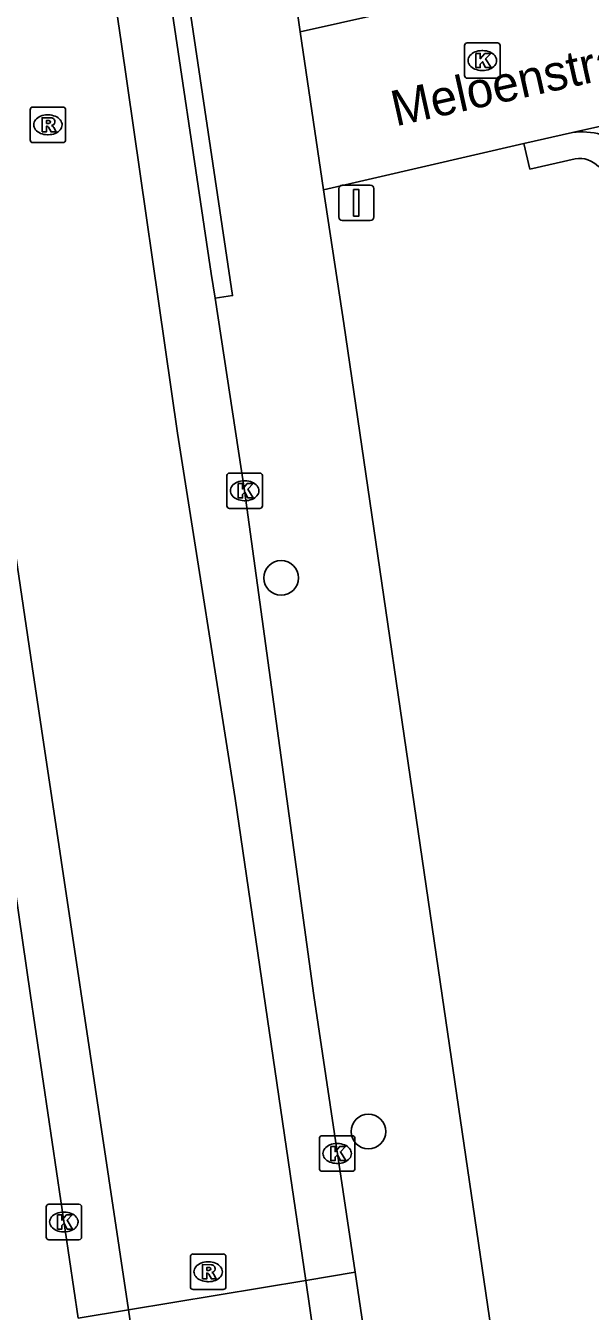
# Model space of a CAD drawing. Extents: x 162026 to 163499, y 387297 to 388169.
# Drawn here: x 162942.2 to 162958.12, y 387491.1 to 387527.33 of the extents above; entities that cross this region are included whole.
import ezdxf

# ---------------------------------------------------------------- set-up
doc = ezdxf.new("R2010")
doc.units = 0
for name, color, linetype in [('IMGEO_Boom', 7, 'Continuous'), ('IMGEO_Kolk', 7, 'Continuous'), ('IMGEO_Openbare_ruimte_label', 7, 'Continuous'), ('IMGEO_Rijbaan_lokaal_open', 7, 'Continuous'), ('IMGEO_Rioolput', 7, 'Continuous'), ('IMGEO_Verkeersbordpaal', 7, 'Continuous'), ('IMGEO_Voetpad_open', 7, 'Continuous')]:
    doc.layers.add(name, color=color, linetype=linetype)

msp = doc.modelspace()

# ---------------------------------------------------------------- linework, layer by layer
at = {"layer": 'IMGEO_Boom'}
for centre in [(162949.398, 387511.768), (162951.859, 387496.164)]:
    msp.add_circle(centre, 0.489, dxfattribs=at)
at = {"layer": 'IMGEO_Kolk'}
for p, q in [((162954.571, 387525.925), (162954.571, 387526.777)), ((162954.646, 387526.851), (162955.498, 387526.851)), ((162955.572, 387526.777), (162955.572, 387525.925)), ((162955.059, 387526.631), (162955.084, 387526.631)), ((162955.082, 387526.071), (162955.057, 387526.071)), ((162955.498, 387525.851), (162954.646, 387525.851)), ((162947.944, 387514.725), (162948.796, 387514.725)), ((162947.869, 387513.799), (162947.869, 387514.651)), ((162948.357, 387514.505), (162948.382, 387514.505)), ((162948.87, 387514.651), (162948.87, 387513.799)), ((162948.796, 387513.725), (162947.944, 387513.725)), ((162948.38, 387513.945), (162948.355, 387513.945)), ((162950.478, 387495.12), (162950.478, 387495.972)), ((162950.553, 387496.046), (162951.405, 387496.046)), ((162951.479, 387495.972), (162951.479, 387495.12)), ((162950.966, 387495.826), (162950.991, 387495.826)), ((162950.989, 387495.266), (162950.964, 387495.266)), ((162951.405, 387495.046), (162950.553, 387495.046)), ((162942.773, 387493.19), (162942.773, 387494.042)), ((162942.848, 387494.116), (162943.7, 387494.116)), ((162943.774, 387494.042), (162943.774, 387493.19)), ((162943.261, 387493.896), (162943.286, 387493.896)), ((162943.284, 387493.336), (162943.259, 387493.336)), ((162943.7, 387493.116), (162942.848, 387493.116))]:
    msp.add_line(p, q, dxfattribs=at)
for points in [[(162954.571, 387525.925), (162954.571, 387526.777)], [(162954.646, 387526.851), (162955.498, 387526.851)], [(162955.572, 387526.777), (162955.572, 387525.925)], [(162954.892, 387526.551), (162955.015, 387526.551), (162955.015, 387526.4), (162955.145, 387526.551), (162955.309, 387526.551), (162955.163, 387526.4), (162955.316, 387526.151), (162955.164, 387526.151), (162955.079, 387526.315), (162955.015, 387526.248), (162955.015, 387526.151), (162954.892, 387526.151), (162954.892, 387526.551)], [(162955.498, 387525.851), (162954.646, 387525.851)], [(162947.944, 387514.725), (162948.796, 387514.725)], [(162947.869, 387513.799), (162947.869, 387514.651)], [(162948.19, 387514.425), (162948.313, 387514.425), (162948.313, 387514.274), (162948.443, 387514.425), (162948.607, 387514.425), (162948.461, 387514.274), (162948.614, 387514.025), (162948.462, 387514.025), (162948.377, 387514.189), (162948.313, 387514.122), (162948.313, 387514.025), (162948.19, 387514.025), (162948.19, 387514.425)], [(162948.87, 387514.651), (162948.87, 387513.799)], [(162948.796, 387513.725), (162947.944, 387513.725)], [(162950.478, 387495.12), (162950.478, 387495.972)], [(162950.553, 387496.046), (162951.405, 387496.046)], [(162951.479, 387495.972), (162951.479, 387495.12)], [(162950.799, 387495.746), (162950.922, 387495.746), (162950.922, 387495.595), (162951.052, 387495.746), (162951.216, 387495.746), (162951.07, 387495.595), (162951.223, 387495.346), (162951.071, 387495.346), (162950.986, 387495.51), (162950.922, 387495.443), (162950.922, 387495.346), (162950.799, 387495.346), (162950.799, 387495.746)], [(162951.405, 387495.046), (162950.553, 387495.046)], [(162942.773, 387493.19), (162942.773, 387494.042)], [(162942.848, 387494.116), (162943.7, 387494.116)], [(162943.774, 387494.042), (162943.774, 387493.19)], [(162943.094, 387493.816), (162943.217, 387493.816), (162943.217, 387493.665), (162943.347, 387493.816), (162943.511, 387493.816), (162943.365, 387493.665), (162943.518, 387493.416), (162943.366, 387493.416), (162943.281, 387493.58), (162943.217, 387493.513), (162943.217, 387493.416), (162943.094, 387493.416), (162943.094, 387493.816)], [(162943.7, 387493.116), (162942.848, 387493.116)]]:
    msp.add_lwpolyline(points, dxfattribs=at)
for centre, start, end in [((162954.648, 387526.775), 91.552, 178.448), ((162954.648, 387526.775), 91.552, 178.448), ((162955.496, 387526.775), 1.552, 88.448), ((162955.496, 387526.775), 1.552, 88.448), ((162954.648, 387525.927), 181.552, 268.448), ((162954.648, 387525.927), 181.552, 268.448), ((162955.496, 387525.927), 271.552, 358.448), ((162955.496, 387525.927), 271.552, 358.448), ((162947.946, 387514.649), 91.552, 178.448), ((162947.946, 387514.649), 91.552, 178.448), ((162948.794, 387514.649), 1.552, 88.448), ((162948.794, 387514.649), 1.552, 88.448), ((162947.946, 387513.801), 181.552, 268.448), ((162947.946, 387513.801), 181.552, 268.448), ((162948.794, 387513.801), 271.552, 358.448), ((162948.794, 387513.801), 271.552, 358.448), ((162950.555, 387495.97), 91.552, 178.448), ((162950.555, 387495.97), 91.552, 178.448), ((162951.403, 387495.97), 1.552, 88.448), ((162951.403, 387495.97), 1.552, 88.448), ((162950.555, 387495.122), 181.552, 268.448), ((162950.555, 387495.122), 181.552, 268.448), ((162951.403, 387495.122), 271.552, 358.448), ((162951.403, 387495.122), 271.552, 358.448), ((162942.85, 387494.04), 91.552, 178.448), ((162942.85, 387494.04), 91.552, 178.448), ((162943.698, 387494.04), 1.552, 88.448), ((162943.698, 387494.04), 1.552, 88.448), ((162942.85, 387493.192), 181.552, 268.448), ((162942.85, 387493.192), 181.552, 268.448), ((162943.698, 387493.192), 271.552, 358.448), ((162943.698, 387493.192), 271.552, 358.448)]:
    msp.add_arc(centre, 0.0765, start, end, dxfattribs=at)
for centre, major_axis, ratio, start_param, end_param in [((162955.058, 387526.351), (-0.387, 0.002), 0.722429, 4.712389, 7.853982), ((162955.083, 387526.351), (-0.39, 0.002), 0.717154, 1.570796, 4.712389), ((162948.356, 387514.225), (-0.387, 0.002), 0.722429, 4.712389, 7.853982), ((162948.381, 387514.225), (-0.39, 0.002), 0.717154, 1.570796, 4.712389), ((162950.965, 387495.546), (-0.387, 0.002), 0.722429, 4.712389, 7.853982), ((162950.99, 387495.546), (-0.39, 0.002), 0.717154, 1.570796, 4.712389), ((162943.26, 387493.616), (-0.387, 0.002), 0.722429, 4.712389, 7.853982), ((162943.285, 387493.616), (-0.39, 0.002), 0.717154, 1.570796, 4.712389)]:
    msp.add_ellipse(centre, major_axis=major_axis, ratio=ratio, start_param=start_param, end_param=end_param, dxfattribs=at)
at = {"layer": 'IMGEO_Rijbaan_lokaal_open'}
for points in [[(162934.855, 387570.646), (162935.634, 387568.806), (162936.261, 387567.106), (162937.406, 387564.335), (162938.735, 387560.382), (162939.835, 387556.939), (162940.426, 387554.722), (162940.906, 387552.764), (162941.275, 387550.879), (162941.755, 387548.145), (162942.788, 387541.147), (162944.891, 387526.876), (162946.478, 387515.846), (162948.102, 387505.552), (162949.65, 387494.977), (162950.091, 387491.968)], [(162945.092, 387491.14), (162942.38, 387509.268), (162940.495, 387522.001), (162938.524, 387535.273), (162937.385, 387542.656), (162936.608, 387547.731), (162935.886, 387551.707), (162934.609, 387556.952), (162933.276, 387560.955), (162931.974, 387564.882), (162930.378, 387568.431)], [(162949.932, 387527.156), (162990.621, 387536.248)], [(162988.171, 387531.146), (162957.611, 387524.324)], [(162947.536, 387519.651), (162947.428, 387520.351), (162946.068, 387529.504)], [(162950.597, 387522.711), (162949.932, 387527.156)], [(162956.243, 387524.009), (162957.611, 387524.324)], [(162956.243, 387524.009), (162950.597, 387522.711)], [(162943.675, 387490.906), (162942.329, 387500), (162941.44, 387506.103), (162939.718, 387518.453), (162939.345, 387520.99)], [(162947.536, 387519.651), (162948.369, 387514.229), (162950.322, 387500), (162951.483, 387492.198)], [(162945.092, 387491.14), (162950.091, 387491.968)], [(162950.091, 387491.968), (162951.483, 387492.198)], [(162950.091, 387491.968), (162950.766, 387487.357)], [(162951.483, 387492.198), (162952.172, 387487.57)], [(162943.675, 387490.906), (162945.092, 387491.14)], [(162945.771, 387486.6), (162945.092, 387491.14)]]:
    msp.add_lwpolyline(points, dxfattribs=at)
at = {"layer": 'IMGEO_Rioolput'}
for p, q in [((162942.322, 387524.113), (162942.322, 387524.965)), ((162942.397, 387525.039), (162943.249, 387525.039)), ((162943.323, 387524.965), (162943.323, 387524.113)), ((162942.81, 387524.819), (162942.835, 387524.819)), ((162942.833, 387524.259), (162942.808, 387524.259)), ((162943.249, 387524.039), (162942.397, 387524.039)), ((162946.841, 387491.787), (162946.841, 387492.639)), ((162946.916, 387492.713), (162947.768, 387492.713)), ((162947.842, 387492.639), (162947.842, 387491.787)), ((162947.329, 387492.493), (162947.354, 387492.493)), ((162947.352, 387491.933), (162947.327, 387491.933)), ((162947.768, 387491.713), (162946.916, 387491.713))]:
    msp.add_line(p, q, dxfattribs=at)
for points in [[(162942.322, 387524.113), (162942.322, 387524.965)], [(162942.397, 387525.039), (162943.249, 387525.039)], [(162943.323, 387524.965), (162943.323, 387524.113)], [(162942.911, 387524.737), (162942.659, 387524.739), (162942.659, 387524.339)], [(162942.659, 387524.339), (162942.783, 387524.339), (162942.783, 387524.501), (162942.794, 387524.501)], [(162942.837, 387524.658), (162942.783, 387524.658), (162942.783, 387524.577)], [(162942.783, 387524.577), (162942.835, 387524.577)], [(162942.841, 387524.472), (162942.912, 387524.339), (162943.052, 387524.339), (162942.987, 387524.465)], [(162943.249, 387524.039), (162942.397, 387524.039)], [(162946.841, 387491.787), (162946.841, 387492.639)], [(162946.916, 387492.713), (162947.768, 387492.713)], [(162947.842, 387492.639), (162947.842, 387491.787)], [(162947.43, 387492.411), (162947.178, 387492.413), (162947.178, 387492.013)], [(162947.356, 387492.332), (162947.302, 387492.332), (162947.302, 387492.251)], [(162947.302, 387492.251), (162947.354, 387492.251)], [(162947.178, 387492.013), (162947.302, 387492.013), (162947.302, 387492.175), (162947.313, 387492.175)], [(162947.36, 387492.146), (162947.431, 387492.013), (162947.571, 387492.013), (162947.506, 387492.139)], [(162947.768, 387491.713), (162946.916, 387491.713)]]:
    msp.add_lwpolyline(points, dxfattribs=at)
for centre, radius, start, end in [((162942.399, 387524.963), 0.0765, 91.552, 178.448), ((162942.399, 387524.963), 0.0765, 91.552, 178.448), ((162943.247, 387524.963), 0.0765, 1.552, 88.448), ((162943.247, 387524.963), 0.0765, 1.552, 88.448), ((162942.793, 387524.448), 0.0533, 26.0293, 88.6989), ((162942.819, 387524.766), 0.19, 274.7715, 282.9687), ((162942.843, 387524.562), 0.0964, 77.0061, 93.1865), ((162942.857, 387524.619), 0.0378, 276.6634, 79.6772), ((162942.91, 387524.627), 0.109, 350.3612, 89.416), ((162942.908, 387524.627), 0.112, 277.5842, 350.9817), ((162942.892, 387524.412), 0.108, 29.5134, 73.7905), ((162942.399, 387524.115), 0.0765, 181.552, 268.448), ((162942.399, 387524.115), 0.0765, 181.552, 268.448), ((162943.247, 387524.115), 0.0765, 271.552, 358.448), ((162943.247, 387524.115), 0.0765, 271.552, 358.448), ((162946.918, 387492.637), 0.0765, 91.552, 178.448), ((162946.918, 387492.637), 0.0765, 91.552, 178.448), ((162947.766, 387492.637), 0.0765, 1.552, 88.448), ((162947.766, 387492.637), 0.0765, 1.552, 88.448), ((162947.338, 387492.44), 0.19, 274.7715, 282.9687), ((162947.362, 387492.236), 0.0964, 77.0061, 93.1865), ((162947.376, 387492.293), 0.0378, 276.6634, 79.6772), ((162947.429, 387492.301), 0.109, 350.3612, 89.416), ((162947.427, 387492.301), 0.112, 277.5842, 350.9817), ((162947.312, 387492.122), 0.0533, 26.0293, 88.6989), ((162947.411, 387492.086), 0.108, 29.5134, 73.7905), ((162946.918, 387491.789), 0.0765, 181.552, 268.448), ((162946.918, 387491.789), 0.0765, 181.552, 268.448), ((162947.766, 387491.789), 0.0765, 271.552, 358.448), ((162947.766, 387491.789), 0.0765, 271.552, 358.448)]:
    msp.add_arc(centre, radius, start, end, dxfattribs=at)
for centre, major_axis, ratio, start_param, end_param in [((162942.809, 387524.539), (-0.387, 0.002), 0.722429, 4.712389, 7.853982), ((162942.834, 387524.539), (-0.39, 0.002), 0.717154, 1.570796, 4.712389), ((162947.328, 387492.213), (-0.387, 0.002), 0.722429, 4.712389, 7.853982), ((162947.353, 387492.213), (-0.39, 0.002), 0.717154, 1.570796, 4.712389)]:
    msp.add_ellipse(centre, major_axis=major_axis, ratio=ratio, start_param=start_param, end_param=end_param, dxfattribs=at)
at = {"layer": 'IMGEO_Verkeersbordpaal'}
for p, q in [((162951.023, 387521.941), (162951.023, 387522.741)), ((162951.023, 387522.741), (162951.023, 387521.941)), ((162951.123, 387522.841), (162951.913, 387522.841)), ((162951.913, 387522.841), (162951.123, 387522.841)), ((162952.013, 387522.741), (162952.013, 387521.941)), ((162952.013, 387521.941), (162952.013, 387522.741)), ((162951.913, 387521.841), (162951.123, 387521.841)), ((162951.123, 387521.841), (162951.913, 387521.841))]:
    msp.add_line(p, q, dxfattribs=at)
msp.add_lwpolyline([(162951.443, 387522.716), (162951.593, 387522.716), (162951.593, 387521.966), (162951.443, 387521.966), (162951.443, 387522.716)], dxfattribs=at)
for centre, start, end in [((162951.123, 387522.741), 90, 180), ((162951.123, 387522.741), 90, 180), ((162951.913, 387522.741), 0, 90), ((162951.913, 387522.741), 360, 90), ((162951.123, 387521.941), 180, 270), ((162951.123, 387521.941), 180, 270), ((162951.913, 387521.941), 270, 0), ((162951.913, 387521.941), 270, 0)]:
    msp.add_arc(centre, 0.1, start, end, dxfattribs=at)
at = {"layer": 'IMGEO_Voetpad_open'}
for points in [[(162946.068, 387529.504), (162946.562, 387529.577), (162948.03, 387519.724), (162947.536, 387519.651)], [(162949.567, 387529.714), (162949.932, 387527.156)], [(162957.688, 387523.581), (162956.412, 387523.291), (162956.243, 387524.009)], [(162963.419, 387435.382), (162953.942, 387500), (162951.164, 387518.943), (162950.597, 387522.711)]]:
    msp.add_lwpolyline(points, dxfattribs=at)
for centre, radius, start, end in [((162957.873, 387522.342), 1.999, 50.9232, 97.5243), ((162957.811, 387522.865), 0.727, 42.0033, 99.7326)]:
    msp.add_arc(centre, radius, start, end, dxfattribs=at)

# ---------------------------------------------------------------- texts
at = {"layer": 'IMGEO_Openbare_ruimte_label'}
msp.add_text('Meloenstraat', height=1, rotation=12.591, dxfattribs=at).set_placement((162952.627, 387524.493))

doc.saveas('drawing.dxf')
